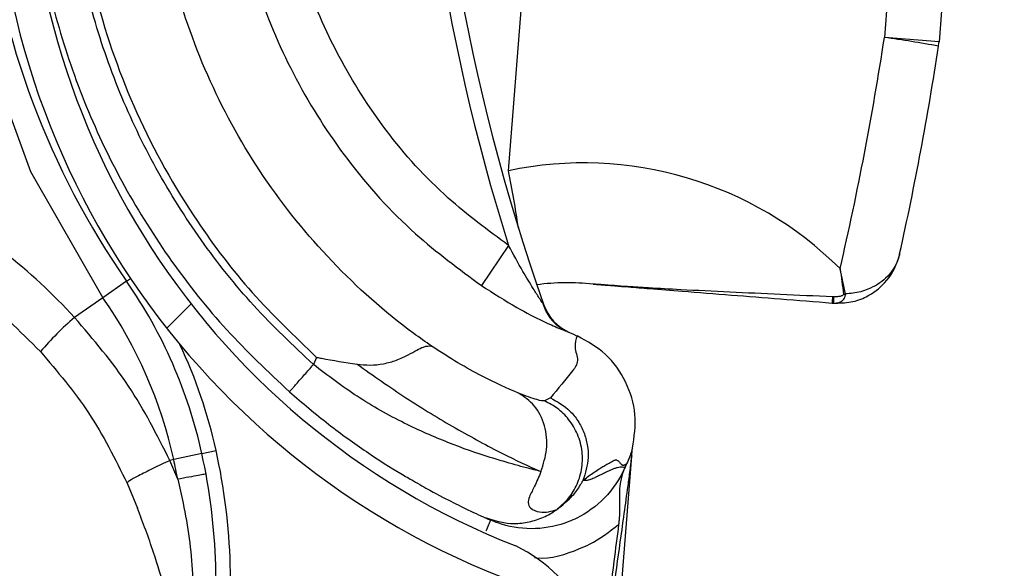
# Model space of a CAD drawing. Header units: inches. Extents: x 170 to 284, y 215 to 248.
# Tile 837 of 1056: x 235.4719 to 235.5414, y 224.4289 to 224.4677. Entities that reach past the tile are written whole.
import ezdxf

# ---------------------------------------------------------------- set-up
doc = ezdxf.new("R2010")
doc.units = ezdxf.units.IN
doc.header["$LTSCALE"] = 0.25
doc.header["$MEASUREMENT"] = 0
doc.layers.add('RH TOP OF HOOD', color=7, linetype='Continuous')
pattern_1 = [(45, (225.4196035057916, 218.4993357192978), (-0.03026527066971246, 0.03026527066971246), [])]

msp = doc.modelspace()

# ---------------------------------------------------------------- hatches: boundary and pattern name
at = {"layer": 'RH TOP OF HOOD'}
h = msp.add_hatch(dxfattribs=at)
h.set_pattern_fill('ANSI31', color=256, scale=0.34241245, angle=2.8e-322, style=0)
h.set_pattern_definition([(45, (225.4529552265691, 218.4993357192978), (-0.03026527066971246, 0.03026527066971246), [])])
edge = h.paths.add_edge_path(flags=0)
edge.add_arc((235.7395956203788, 224.3915581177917), 0.021400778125, 89.9999999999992, 390.52248781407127, ccw=False)
edge.add_line((235.7395956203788, 224.4129588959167), (235.8123582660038, 224.4129588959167))
edge.add_arc((235.8123582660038, 224.8238538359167), 0.4108949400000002, 270, 450.0000000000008)
edge.add_line((235.8123582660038, 225.2347487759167), (235.3287006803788, 225.2347487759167))
edge.add_arc((235.3287006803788, 225.2390289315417), 0.004280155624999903, 180.0000000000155, 269.9999999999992, ccw=False)
edge.add_line((235.3244205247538, 225.2390289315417), (235.3244205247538, 225.2818304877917))
edge.add_arc((235.3287006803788, 225.2818304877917), 0.004280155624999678, 360, 540, ccw=False)
edge.add_line((235.3329808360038, 225.2818304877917), (235.3329808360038, 225.2390289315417))
edge.add_line((235.3329808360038, 225.2390289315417), (235.3297484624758, 225.2390289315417))
edge.add_line((235.3297484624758, 225.2390289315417), (235.3297484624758, 225.2818304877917))
edge.add_arc((235.3287006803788, 225.2818304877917), 0.001047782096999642, 360, 540.0000000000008)
edge.add_line((235.3276528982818, 225.2818304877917), (235.3276528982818, 225.2390289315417))
edge.add_arc((235.3287006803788, 225.2390289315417), 0.001047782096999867, 180, 270)
edge.add_line((235.3287006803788, 225.2379811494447), (235.8123582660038, 225.2379811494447))
edge.add_arc((235.8123582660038, 224.8238538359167), 0.4141273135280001, 269.9999999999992, 450, ccw=False)
edge.add_line((235.8123582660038, 224.4097265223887), (235.7395956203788, 224.4097265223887))
edge.add_arc((235.7395956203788, 224.3915581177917), 0.018168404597, 450.0000000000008, 750.5224878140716)
edge.add_arc((235.754343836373, 224.4002532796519), 0.001047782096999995, 390.5224878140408, 495.0000000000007)
edge.add_line((235.753602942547, 224.4009941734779), (235.7449077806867, 224.3922990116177))
edge.add_line((235.7449077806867, 224.3922990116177), (235.7426221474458, 224.3945846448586))
edge.add_line((235.7426221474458, 224.3945846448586), (235.751317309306, 224.4032798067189))
edge.add_arc((235.754343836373, 224.4002532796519), 0.004280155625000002, 390.522487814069, 495.0000000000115, ccw=False)
h = msp.add_hatch(dxfattribs=at)
h.set_pattern_fill('ANSI31', color=256, scale=0.34241245, style=0)
h.set_pattern_definition(pattern_1)
edge = h.paths.add_edge_path(flags=0)
edge.add_line((235.7790065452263, 225.2304686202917), (235.4365940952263, 225.2304686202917))
edge.add_line((235.4365940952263, 225.2304686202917), (235.4365940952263, 225.2347487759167))
edge.add_line((235.4365940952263, 225.2347487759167), (235.7790065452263, 225.2347487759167))
edge.add_arc((235.7790065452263, 224.8238538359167), 0.4108949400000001, 269.9999999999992, 450, ccw=False)
edge.add_line((235.7790065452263, 224.4129588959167), (235.7062438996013, 224.4129588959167))
edge.add_line((235.7062438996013, 224.4129588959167), (235.7062438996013, 224.4172390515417))
edge.add_line((235.7062438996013, 224.4172390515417), (235.7790065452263, 224.4172390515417))
edge.add_arc((235.7790065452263, 224.8238538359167), 0.406614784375, 270, 450.0000000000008)
h = msp.add_hatch(dxfattribs=at)
h.set_pattern_fill('ANSI31', color=256, scale=0.34241245, angle=2.8e-322, style=0)
h.set_pattern_definition(pattern_1)
edge = h.paths.add_edge_path(flags=0)
edge.add_arc((235.4935761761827, 224.3933484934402), 0.001712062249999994, 445.455402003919, 467.6658223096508)
edge.add_line((235.4930566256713, 224.3949798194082), (235.4923240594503, 224.3972799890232))
edge.add_arc((235.4935761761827, 224.3933484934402), 0.004126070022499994, 445.4554020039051, 467.6658223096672, ccw=False)
edge.add_arc((235.4928707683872, 224.3844737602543), 0.01302879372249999, 396.9315693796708, 445.45540200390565, ccw=False)
edge.add_arc((235.488388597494, 224.3816698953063), 0.01830194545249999, 355.45540200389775, 395.516775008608, ccw=False)
edge.add_arc((235.4949081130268, 224.3811516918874), 0.01176186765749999, 287.5962596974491, 355.45540200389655, ccw=False)
edge.add_arc((235.4928789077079, 224.3845761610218), 0.01566536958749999, 230.7124700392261, 290.88620181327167, ccw=False)
edge.add_arc((235.4987443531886, 224.3922507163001), 0.02532140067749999, 208.3096502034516, 231.4363353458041, ccw=False)
edge.add_arc((235.4901159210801, 224.3865475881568), 0.01504902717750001, 167.6111203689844, 204.77005164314, ccw=False)
edge.add_arc((235.5024006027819, 224.3842315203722), 0.02754708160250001, 448.763905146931, 528.3879757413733, ccw=False)
edge.add_arc((235.5020175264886, 224.4204660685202), 0.008748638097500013, 276.4140209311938, 423.3968342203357)
edge.add_arc((235.526755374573, 224.4810497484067), 0.05672062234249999, 175.0260377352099, 248.465301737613, ccw=False)
edge.add_arc((235.6846842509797, 224.4696990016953), 0.2150521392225, 518.8814295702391, 535.6614556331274, ccw=False)
edge.add_arc((235.5106048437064, 224.535849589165), 0.02884824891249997, 460.61424547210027, 516.869158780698, ccw=False)
edge.add_arc((235.4976552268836, 224.5915972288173), 0.0284373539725, 285.5759958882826, 339.1744695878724)
edge.add_arc((235.5101243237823, 224.5864155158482), 0.01494630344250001, 340.7468428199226, 396.0025941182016)
edge.add_arc((235.5065671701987, 224.5848777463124), 0.0187470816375, 393.4132765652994, 426.8950179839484)
edge.add_arc((235.5091684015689, 224.5895142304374), 0.0134739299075, 429.3329594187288, 467.7290477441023)
edge.add_arc((235.5071645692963, 224.5967150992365), 0.006011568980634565, 470.4379345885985, 491.1729756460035)
edge.add_arc((235.5163515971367, 224.5887028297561), 0.01816498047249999, 496.3546620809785, 535.455402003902)
edge.add_arc((235.5091494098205, 224.5892752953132), 0.01094007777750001, 535.4554020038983, 625.4554020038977)
edge.add_arc((235.5084304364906, 224.5802298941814), 0.001866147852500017, 265.4554020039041, 281.0976484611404)
edge.add_line((235.5087896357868, 224.57839864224), (235.5092542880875, 224.5760297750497))
edge.add_arc((235.5084304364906, 224.5802298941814), 0.004280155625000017, 265.4554020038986, 281.09764846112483, ccw=False)
edge.add_arc((235.5091494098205, 224.5892752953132), 0.01335408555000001, 175.4554020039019, 265.4554020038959, ccw=False)
edge.add_arc((235.5163515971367, 224.5887028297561), 0.020578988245, 496.06676031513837, 535.4554020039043, ccw=False)
edge.add_arc((235.5071645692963, 224.5967150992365), 0.008425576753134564, 470.0330691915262, 491.9551129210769, ccw=False)
edge.add_arc((235.5091684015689, 224.5895142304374), 0.01588793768, 429.1457042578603, 467.92598269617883, ccw=False)
edge.add_arc((235.5065671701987, 224.5848777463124), 0.02116108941, 393.5599327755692, 427.0325737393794, ccw=False)
edge.add_arc((235.5101243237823, 224.5864155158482), 0.01736031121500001, 340.63565013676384, 395.8212553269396, ccw=False)
edge.add_arc((235.4976552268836, 224.5915972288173), 0.030851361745, 285.3735592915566, 339.23493959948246, ccw=False)
edge.add_arc((235.5106048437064, 224.535849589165), 0.02643424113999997, 460.3971115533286, 516.7790151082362)
edge.add_arc((235.6846842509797, 224.4696990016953), 0.21263813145, 518.8930704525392, 535.6650915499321)
edge.add_arc((235.526755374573, 224.4810497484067), 0.05430661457, 535.0120286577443, 608.5699368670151)
edge.add_arc((235.5020175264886, 224.4204660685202), 0.01116264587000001, 275.516440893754, 423.9844891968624, ccw=False)
edge.add_arc((235.5024006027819, 224.3842315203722), 0.02513307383, 448.4268021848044, 528.4260597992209)
edge.add_arc((235.4901159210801, 224.3865475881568), 0.01263501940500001, 527.5384492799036, 564.4380987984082)
edge.add_arc((235.4987443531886, 224.3922507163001), 0.022907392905, 208.499708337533, 231.4751172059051)
edge.add_arc((235.4928789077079, 224.3845761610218), 0.01325136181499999, 230.6476424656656, 291.190651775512)
edge.add_arc((235.4949081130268, 224.3811516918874), 0.009347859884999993, 287.1779261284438, 355.4554020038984)
edge.add_arc((235.488388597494, 224.3816698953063), 0.01588793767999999, 355.4554020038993, 395.4075808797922)
edge.add_arc((235.4928707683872, 224.3844737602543), 0.01061478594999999, 397.0899033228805, 445.4554020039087)

# ---------------------------------------------------------------- linework, layer by layer
for p, q in [((235.5063828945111, 224.4570165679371), (235.5115665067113, 224.5222315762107)), ((235.5353626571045, 224.4968193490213), (235.532948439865, 224.4664460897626)), ((235.5392208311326, 224.4965126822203), (235.536806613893, 224.4661394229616)), ((235.536806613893, 224.4661394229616), (235.532948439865, 224.4664460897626)), ((235.5063972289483, 224.4517361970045), (235.5044833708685, 224.4488992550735)), ((235.4794123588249, 224.4492071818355), (235.477741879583, 224.4480476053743)), ((235.4794123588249, 224.4492071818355), (235.4796873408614, 224.4493980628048)), ((235.477741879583, 224.4480476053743), (235.4757285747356, 224.4466500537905)), ((235.5292562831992, 224.4476719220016), (235.5293350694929, 224.4476670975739)), ((235.5292562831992, 224.4476719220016), (235.5293284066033, 224.4476662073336)), ((235.5293617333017, 224.4481037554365), (235.5292856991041, 224.4481069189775)), ((235.5105203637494, 224.4456669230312), (235.5109260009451, 224.4454872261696)), ((235.5109260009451, 224.4454872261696), (235.5112472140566, 224.445337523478)), ((235.4928358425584, 224.443832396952), (235.4926121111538, 224.4433197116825)), ((235.509350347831, 224.4409776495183), (235.5089452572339, 224.4407468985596)), ((235.4847258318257, 224.4370366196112), (235.4857290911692, 224.4372572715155)), ((235.5151432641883, 224.4373863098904), (235.5151450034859, 224.4374081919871)), ((235.482739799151, 224.4365998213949), (235.4824685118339, 224.4365401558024)), ((235.4830193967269, 224.4352166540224), (235.4824685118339, 224.4365401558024)), ((235.4847258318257, 224.4370366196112), (235.482739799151, 224.4365998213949)), ((235.5110163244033, 224.3854652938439), (235.5151011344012, 224.4368562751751)), ((235.51472665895, 224.4363041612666), (235.514608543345, 224.436033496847)), ((235.4794427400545, 224.4349499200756), (235.4801761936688, 224.4331813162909)), ((235.5046566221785, 224.4325353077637), (235.5048182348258, 224.4324630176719)), ((235.5048942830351, 224.4324294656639), (235.505137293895, 224.432322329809))]:
    msp.add_line(p, q, dxfattribs=at)
at = {"layer": 'RH TOP OF HOOD', "flags": 128}
msp.add_lwpolyline([(235.4673113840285, 224.4772938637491), (235.4673211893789, 224.4764937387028), (235.4691822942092, 224.4663594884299), (235.4726220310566, 224.4569731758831), (235.4777418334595, 224.4480476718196), (235.477741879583, 224.4480476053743), (235.477741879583, 224.4480476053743)], dxfattribs=at)
at = {"layer": 'RH TOP OF HOOD'}
for centre, radius, start, end in [((235.6461868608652, 224.495741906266), 0.1465525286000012, 160.796020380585, 197.4739770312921), ((235.6461868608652, 224.495741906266), 0.1455252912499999, 160.8098266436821, 199.3259522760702), ((235.526755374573, 224.4810497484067), 0.05672062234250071, 175.0260377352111, 248.4653017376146), ((235.526755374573, 224.4810497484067), 0.05430661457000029, 175.0120286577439, 248.5699368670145), ((235.5269495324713, 224.4822054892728), 0.05786770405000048, 186.3572933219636, 214.7667559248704), ((235.3213618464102, 224.4985466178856), 0.2140077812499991, 346.9167998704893, 351.3732464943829), ((235.5190878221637, 224.3691749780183), 0.09825368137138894, 79.63215878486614, 81.89024990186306), ((235.3207826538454, 224.4985926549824), 0.2184591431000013, 347.4535877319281, 351.3732464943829), ((235.5323692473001, 224.4664921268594), 0.004451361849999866, 351.3732464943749, 355.4554020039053), ((235.511705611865, 224.4318932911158), 0.02568093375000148, 45.15842060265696, 101.96202785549), ((235.4490285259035, 224.445001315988), 0.05859940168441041, 7.84793861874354, 11.831871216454), ((235.4512838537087, 224.429681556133), 0.03424124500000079, 12.40386948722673, 34.766755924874), ((235.5105917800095, 224.4319818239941), 0.01712062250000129, 84.06589905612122, 97.40200213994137), ((235.5124148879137, 224.4495215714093), 0.0005136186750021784, 264.0658990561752, 265.4696575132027), ((235.5293326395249, 224.4532452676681), 0.005005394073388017, 278.3034086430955, 279.8674943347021), ((235.4512838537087, 224.429681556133), 0.03220774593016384, 12.40386948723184, 34.76675592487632), ((235.5396035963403, 224.4471906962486), 0.01035849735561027, 174.925481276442, 177.3372458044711), ((235.5293295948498, 224.4476826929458), 1.652837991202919e-05, 265.8773763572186, 289.3432568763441), ((235.5458002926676, 224.4468808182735), 0.01648398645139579, 175.7453510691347, 177.2659777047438), ((235.5120929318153, 224.448714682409), 0.003424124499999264, 199.325952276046, 246.07781352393), ((235.4908066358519, 224.4292006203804), 0.02306145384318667, 130.8303067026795, 139.2940150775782), ((235.4512838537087, 224.429681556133), 0.03526848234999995, 12.40386948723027, 25.29406296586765), ((235.4425889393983, 224.4277692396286), 0.04417120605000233, 351.2267056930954, 12.40386948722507), ((235.4425889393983, 224.4277692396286), 0.04111046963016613, 10.43589846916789, 12.40386948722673), ((235.4425889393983, 224.4277692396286), 0.04314396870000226, 351.2267056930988, 12.40386948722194), ((235.5020175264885, 224.4204660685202), 0.01116264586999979, 275.5164408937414, 63.98448919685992)]:
    msp.add_arc(centre, radius, start, end, dxfattribs=at)
for points, knots in [([(235.4758804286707, 224.4875055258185), (235.4757222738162, 224.4844712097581), (235.4754007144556, 224.4783018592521), (235.4769867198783, 224.4693611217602), (235.4799425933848, 224.4609338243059), (235.4838221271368, 224.4540246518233), (235.4881893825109, 224.4482758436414), (235.4912789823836, 224.4453212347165), (235.4928358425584, 224.443832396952)], [0, 0, 0, 0, 0.1870908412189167, 0.3803918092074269, 0.5558755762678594, 0.7364481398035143, 0.8671952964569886, 1, 1, 1, 1]), ([(235.500951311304, 224.4446239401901), (235.5005317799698, 224.4449208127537), (235.4980173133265, 224.4467001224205), (235.4937783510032, 224.4504792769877), (235.4889077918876, 224.4564854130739), (235.4851433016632, 224.4632447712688), (235.4824767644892, 224.4707055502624), (235.4811472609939, 224.4787109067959), (235.4812156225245, 224.4842508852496), (235.4815036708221, 224.4869886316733), (235.4815036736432, 224.4869886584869)], [0, 0, 0, 0, 0.03155846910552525, 0.1891461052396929, 0.346733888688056, 0.5043277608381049, 0.6619226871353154, 0.8309600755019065, 0.9999983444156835, 1, 1, 1, 1]), ([(235.4926121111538, 224.4433197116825), (235.4911707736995, 224.4446797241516), (235.4882857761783, 224.4474019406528), (235.4845871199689, 224.4520823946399), (235.481402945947, 224.4571265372), (235.4788339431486, 224.4625211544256), (235.4768846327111, 224.4681687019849), (235.4756201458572, 224.4740032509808), (235.4749828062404, 224.4799350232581), (235.4751530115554, 224.4838983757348), (235.4752378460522, 224.4858738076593)], [0, 0, 0, 0, 0.1247413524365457, 0.2496837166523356, 0.374688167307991, 0.4999855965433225, 0.6253465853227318, 0.7503062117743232, 0.8755465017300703, 1, 1, 1, 1]), ([(235.4726244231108, 224.4792635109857), (235.4727683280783, 224.4773764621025), (235.4730710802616, 224.4734064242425), (235.4744221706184, 224.4674707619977), (235.4764516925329, 224.4615357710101), (235.4791576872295, 224.4558725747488), (235.4824985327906, 224.4505767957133), (235.4863823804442, 224.4456720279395), (235.4894039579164, 224.4428189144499), (235.4909120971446, 224.4413948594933)], [0, 0, 0, 0, 0.1313887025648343, 0.276420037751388, 0.4215581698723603, 0.5666389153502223, 0.7114924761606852, 0.8559992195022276, 1, 1, 1, 1]), ([(235.4874152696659, 224.4754633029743), (235.4877989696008, 224.4735395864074), (235.4886250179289, 224.4693981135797), (235.4912440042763, 224.4634247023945), (235.494941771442, 224.4576044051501), (235.499395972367, 224.452662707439), (235.502892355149, 224.4500762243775), (235.5044833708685, 224.4488992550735)], [0, 0, 0, 0, 0.1810254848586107, 0.3897206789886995, 0.5984159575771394, 0.8172607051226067, 0.9999999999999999, 0.9999999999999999, 0.9999999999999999, 0.9999999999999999]), ([(235.5063972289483, 224.4517361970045), (235.5049417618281, 224.4528129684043), (235.5017433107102, 224.4551792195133), (235.4976673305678, 224.4596996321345), (235.4942889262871, 224.4650253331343), (235.4919534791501, 224.4703140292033), (235.4912277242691, 224.47391815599), (235.4909102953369, 224.4754945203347)], [0, 0, 0, 0, 0.1862448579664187, 0.4092810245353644, 0.6219695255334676, 0.8346579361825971, 1, 1, 1, 1]), ([(235.4757285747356, 224.4466500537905), (235.4757285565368, 224.4466500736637), (235.4741952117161, 224.4483244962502), (235.4708123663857, 224.4515231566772), (235.46686820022, 224.4538668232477), (235.4648635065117, 224.4550580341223)], [0, 0, 0, 0, 5.83624926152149e-06, 0.4917349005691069, 1, 1, 1, 1]), ([(235.4637851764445, 224.451529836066), (235.4654961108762, 224.4505489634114), (235.4689776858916, 224.4485529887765), (235.4718591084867, 224.4456945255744), (235.4733245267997, 224.4442407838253)], [0, 0, 0, 0, 0.4914254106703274, 1, 1, 1, 1]), ([(235.508782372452, 224.4477038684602), (235.5087789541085, 224.4477086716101), (235.5087179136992, 224.4477944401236), (235.5085010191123, 224.448117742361), (235.508037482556, 224.448846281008), (235.5072915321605, 224.4500866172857), (235.5067307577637, 224.4511209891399), (235.5063972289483, 224.4517361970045)], [0, 0, 0, 0, 0.005253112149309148, 0.09380336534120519, 0.2660256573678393, 0.5634579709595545, 1, 1, 1, 1]), ([(235.5293284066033, 224.4476662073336), (235.5297565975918, 224.4476693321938), (235.5306005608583, 224.4476754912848), (235.5318914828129, 224.4481612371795), (235.5331721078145, 224.4491457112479), (235.5337901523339, 224.4502593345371), (235.5339910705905, 224.4509902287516), (235.5340177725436, 224.4511040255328), (235.5340242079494, 224.4511328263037), (235.5340250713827, 224.4511366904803)], [0, 0, 0, 0, 0.1732409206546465, 0.3414573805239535, 0.5985081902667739, 0.9384150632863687, 0.9844493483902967, 0.9979135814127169, 1, 1, 1, 1]), ([(235.5340250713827, 224.4511366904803), (235.534024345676, 224.4511334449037), (235.534018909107, 224.4511091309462), (235.5339961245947, 224.4510129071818), (235.5339637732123, 224.4508990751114), (235.5337667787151, 224.4503094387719), (235.533222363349, 224.4494526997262), (235.5320085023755, 224.4486674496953), (235.5309479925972, 224.448365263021), (235.5303714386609, 224.4483261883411), (235.5301904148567, 224.4483139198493)], [0, 0, 0, 0, 0.002292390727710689, 0.01717324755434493, 0.06815791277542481, 0.08374770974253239, 0.4445090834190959, 0.728832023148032, 0.914859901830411, 1, 1, 1, 1]), ([(235.5298144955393, 224.4501025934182), (235.5298156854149, 224.450094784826), (235.5299075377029, 224.4494920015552), (235.529981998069, 224.4488882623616), (235.5300554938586, 224.4482923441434)], [0, 0, 0, 0, 0.01295422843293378, 1, 1, 1, 1]), ([(235.5301904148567, 224.4483139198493), (235.530072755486, 224.4489031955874), (235.5299535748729, 224.4495000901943), (235.5298162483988, 224.4500949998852), (235.5298144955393, 224.4501025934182)], [0, 0, 0, 0, 0.9872358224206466, 1, 1, 1, 1]), ([(235.5292856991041, 224.4481069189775), (235.5280527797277, 224.448163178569), (235.5255840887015, 224.4482758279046), (235.5219943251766, 224.4484380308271), (235.5189072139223, 224.4485897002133), (235.5165276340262, 224.448724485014), (235.5149752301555, 224.4488229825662), (235.5139799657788, 224.4488910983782), (235.513347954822, 224.4489364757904), (235.5129490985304, 224.4489659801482), (235.5126979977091, 224.4489849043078), (235.5125250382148, 224.448998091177), (235.5124167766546, 224.4490064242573), (235.5123676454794, 224.4490102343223), (235.5123635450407, 224.449010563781), (235.5123617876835, 224.4490107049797)], [0, 0, 0, 0, 0.2019912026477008, 0.4044496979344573, 0.6088048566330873, 0.7472867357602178, 0.8378383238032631, 0.8960050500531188, 0.9331273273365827, 0.9568423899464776, 0.9721219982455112, 0.9821627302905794, 0.9924314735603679, 0.9967562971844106, 0.9999999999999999, 0.9999999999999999, 0.9999999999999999, 0.9999999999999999]), ([(235.5123743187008, 224.4490095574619), (235.5123759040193, 224.4490094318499), (235.512379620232, 224.4490091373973), (235.5124298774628, 224.4490051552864), (235.5125400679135, 224.4489964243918), (235.5127156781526, 224.4489825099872), (235.5129716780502, 224.4489622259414), (235.513378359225, 224.4489300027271), (235.5140226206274, 224.4488789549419), (235.5150359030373, 224.4487986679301), (235.5166117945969, 224.4486738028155), (235.519012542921, 224.448483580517), (235.5220791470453, 224.4482405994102), (235.5256195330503, 224.4479600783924), (235.5280361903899, 224.4477685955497), (235.5292562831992, 224.4476719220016)], [0, 0, 0, 0, 0.003085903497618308, 0.007233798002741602, 0.01731150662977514, 0.02732238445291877, 0.04265796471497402, 0.06654606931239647, 0.1040048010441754, 0.1627312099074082, 0.2541116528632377, 0.393603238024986, 0.5985768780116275, 0.797334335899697, 0.9999999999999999, 0.9999999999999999, 0.9999999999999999, 0.9999999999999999]), ([(235.5044833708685, 224.4488992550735), (235.5053195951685, 224.4483631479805), (235.5067901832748, 224.4474203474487), (235.5087017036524, 224.4464414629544), (235.5099103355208, 224.4458983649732), (235.5103699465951, 224.4457205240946), (235.5105012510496, 224.44567551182), (235.5105012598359, 224.445675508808)], [0, 0, 0, 0, 0.3699466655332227, 0.6505899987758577, 0.8492685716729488, 0.9999899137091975, 1, 1, 1, 1]), ([(235.5293350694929, 224.4476670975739), (235.5294840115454, 224.4476719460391), (235.529689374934, 224.4476786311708), (235.5299075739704, 224.447785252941), (235.5300291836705, 224.4478777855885), (235.530109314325, 224.4479767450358), (235.5301600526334, 224.4480814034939), (235.5301830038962, 224.4481601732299), (235.5301924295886, 224.4482357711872), (235.530192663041, 224.4482836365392), (235.5301907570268, 224.4483093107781), (235.5301904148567, 224.4483139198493)], [0, 0, 0, 0, 0.3645929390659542, 0.5027058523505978, 0.6105078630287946, 0.7482334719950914, 0.8124580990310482, 0.8899537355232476, 0.9408504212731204, 0.9893813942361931, 1, 1, 1, 1]), ([(235.5300554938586, 224.4482923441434), (235.5300555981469, 224.448291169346), (235.5300561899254, 224.4482845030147), (235.5300541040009, 224.448271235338), (235.5300433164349, 224.448249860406), (235.5300223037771, 224.4482280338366), (235.5299784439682, 224.4481968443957), (235.5299143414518, 224.4481680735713), (235.5298214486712, 224.4481397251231), (235.5296390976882, 224.4481033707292), (235.5294807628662, 224.4481035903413), (235.5293617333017, 224.4481037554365)], [0, 0, 0, 0, 0.004695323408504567, 0.02664338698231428, 0.05219506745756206, 0.09877045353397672, 0.1450743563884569, 0.2652549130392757, 0.3748338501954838, 0.530025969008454, 1, 1, 1, 1]), ([(235.5087823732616, 224.4477038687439), (235.5089116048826, 224.44737660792), (235.5091366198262, 224.4468067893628), (235.509747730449, 224.4461097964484), (235.5102342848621, 224.4458295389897), (235.5105013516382, 224.4456757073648)], [0, 0, 0, 0, 0.378355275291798, 0.6587829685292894, 1, 1, 1, 1]), ([(235.5088617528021, 224.447581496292), (235.5088594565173, 224.4475850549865), (235.5088543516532, 224.4475929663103), (235.5088290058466, 224.4476323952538), (235.5088150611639, 224.447654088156)], [0, 0, 0, 0, 0.4498228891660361, 1, 1, 1, 1]), ([(235.4824685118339, 224.4365401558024), (235.4815619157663, 224.4383370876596), (235.4797248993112, 224.4419781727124), (235.4770721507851, 224.4450793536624), (235.4757285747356, 224.4466500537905)], [0, 0, 0, 0, 0.4935154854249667, 1, 1, 1, 1]), ([(235.5112511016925, 224.4453453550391), (235.5111572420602, 224.4450975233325), (235.5109694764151, 224.4446017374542), (235.5114181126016, 224.4435399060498), (235.5105985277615, 224.4424536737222), (235.5098852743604, 224.441610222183), (235.509350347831, 224.4409776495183)], [0, 0, 0, 0, 0.1666800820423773, 0.3334425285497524, 0.5000945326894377, 1, 1, 1, 1]), ([(235.5151450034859, 224.4374081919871), (235.5152689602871, 224.438207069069), (235.5155168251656, 224.4398045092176), (235.5147579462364, 224.4421419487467), (235.5133742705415, 224.4441732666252), (235.5119589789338, 224.444954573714), (235.5112511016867, 224.4453453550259)], [0, 0, 0, 0, 0.2500474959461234, 0.4999967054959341, 0.7499165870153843, 1, 1, 1, 1]), ([(235.4733245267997, 224.4442407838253), (235.4745174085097, 224.4428350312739), (235.4769348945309, 224.4399861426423), (235.4785995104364, 224.4366432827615), (235.4794427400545, 224.4349499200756)], [0, 0, 0, 0, 0.4934389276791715, 1, 1, 1, 1]), ([(235.4956905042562, 224.4433543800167), (235.495998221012, 224.4433213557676), (235.4966298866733, 224.4432535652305), (235.4975853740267, 224.4433644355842), (235.4985209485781, 224.4436219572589), (235.4995567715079, 224.4441215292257), (235.5004597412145, 224.4446698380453), (235.5007900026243, 224.4446396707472), (235.5009519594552, 224.4446248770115)], [0, 0, 0, 0, 0.1136768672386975, 0.2333502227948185, 0.3620694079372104, 0.5019163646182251, 0.7557448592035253, 1, 1, 1, 1]), ([(235.5070994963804, 224.441302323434), (235.5062902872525, 224.4416554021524), (235.5050622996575, 224.4421912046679), (235.5028327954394, 224.4434124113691), (235.5015808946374, 224.4442194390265), (235.5009519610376, 224.44462487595)], [0, 0, 0, 0, 0.4901989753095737, 0.7438846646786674, 1, 1, 1, 1]), ([(235.4928358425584, 224.443832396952), (235.4928471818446, 224.4438302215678), (235.4929602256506, 224.4438085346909), (235.4939109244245, 224.443628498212), (235.4948506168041, 224.4434752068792), (235.4956885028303, 224.4433385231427)], [0, 0, 0, 0, 0.01193493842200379, 0.1189819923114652, 1, 1, 1, 1]), ([(235.4909120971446, 224.4413948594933), (235.4909348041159, 224.4414205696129), (235.4909697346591, 224.4414601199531), (235.4911817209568, 224.4417001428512), (235.4914011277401, 224.4419485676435), (235.4916734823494, 224.4422569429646), (235.4920692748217, 224.4427050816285), (235.4923982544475, 224.4430775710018), (235.4926121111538, 224.4433197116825)], [0, 0, 0, 0, 0.2394567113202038, 0.3683605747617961, 0.500000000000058, 0.6316394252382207, 0.7605432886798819, 0.9999999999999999, 0.9999999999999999, 0.9999999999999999, 0.9999999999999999]), ([(235.5086807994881, 224.4357600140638), (235.5083476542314, 224.4358437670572), (235.507551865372, 224.4360438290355), (235.5064218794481, 224.4363625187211), (235.5055249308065, 224.4366282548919), (235.5042925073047, 224.4370051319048), (235.502210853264, 224.437731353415), (235.4989837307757, 224.4391478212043), (235.4957066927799, 224.4409653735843), (235.4936291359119, 224.442545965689), (235.4926121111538, 224.4433197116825)], [0, 0, 0, 0, 0.08980644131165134, 0.2145219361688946, 0.2531624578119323, 0.275966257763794, 0.462890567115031, 0.6373953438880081, 0.822494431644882, 1, 1, 1, 1]), ([(235.495691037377, 224.4433541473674), (235.4968485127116, 224.442537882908), (235.4992259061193, 224.4408613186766), (235.5027501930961, 224.4387421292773), (235.5061145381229, 224.436911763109), (235.5078112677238, 224.4361517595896), (235.5086822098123, 224.4357616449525)], [0, 0, 0, 0, 0.230525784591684, 0.4734878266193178, 0.729737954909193, 1, 1, 1, 1]), ([(235.4909120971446, 224.4413948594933), (235.4918345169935, 224.4406119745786), (235.4936565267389, 224.4390655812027), (235.4963565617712, 224.4371418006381), (235.4984012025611, 224.4358235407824), (235.499379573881, 224.4352696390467), (235.499670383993, 224.4351049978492)], [0, 0, 0, 0, 0.3013203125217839, 0.5951829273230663, 0.8796725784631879, 1, 1, 1, 1]), ([(235.5086814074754, 224.4357584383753), (235.5088503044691, 224.4362766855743), (235.5092011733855, 224.4373532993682), (235.5090165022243, 224.4390356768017), (235.5083097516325, 224.4404842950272), (235.5074936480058, 224.4410361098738), (235.5071005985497, 224.4413018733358)], [0, 0, 0, 0, 0.2405618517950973, 0.4997464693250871, 0.7590693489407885, 1, 1, 1, 1]), ([(235.5089452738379, 224.4407468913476), (235.5088195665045, 224.4407495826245), (235.508568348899, 224.4407549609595), (235.5075942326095, 224.4411177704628), (235.5071075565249, 224.4412990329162)], [0, 0, 0, 0, 0.5003922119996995, 1, 1, 1, 1]), ([(235.5098035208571, 224.4330843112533), (235.5100642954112, 224.4333049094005), (235.5106143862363, 224.4337702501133), (235.5112265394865, 224.4347349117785), (235.5116058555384, 224.4358959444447), (235.5116453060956, 224.437168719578), (235.5113252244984, 224.4384014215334), (235.5106983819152, 224.4394503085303), (235.5098878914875, 224.4402564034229), (235.5092484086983, 224.4405891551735), (235.5089452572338, 224.4407468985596)], [0, 0, 0, 0, 0.1098512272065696, 0.2317256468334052, 0.3631776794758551, 0.4999999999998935, 0.6368223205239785, 0.7682743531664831, 0.8901487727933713, 1, 1, 1, 1]), ([(235.5093503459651, 224.4409776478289), (235.5098392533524, 224.4406992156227), (235.5105913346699, 224.4402709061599), (235.5113186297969, 224.4393484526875), (235.5117423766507, 224.4385375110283), (235.5119840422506, 224.4376550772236), (235.5120792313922, 224.4364844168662), (235.5118198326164, 224.4356589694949), (235.5116512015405, 224.435122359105)], [0, 0, 0, 0, 0.2394514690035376, 0.3683457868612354, 0.4999761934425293, 0.6316105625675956, 0.7605158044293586, 1, 1, 1, 1]), ([(235.5151432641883, 224.4373863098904), (235.515123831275, 224.4373233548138), (235.5150308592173, 224.4370221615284), (235.5148822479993, 224.436622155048), (235.5147395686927, 224.4363131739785), (235.5147395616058, 224.4363131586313)], [0, 0, 0, 0, 0.2090106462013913, 0.9999607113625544, 0.9999999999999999, 0.9999999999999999, 0.9999999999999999, 0.9999999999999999]), ([(235.5151011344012, 224.4368562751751), (235.515101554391, 224.4368615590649), (235.5151040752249, 224.4368932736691), (235.51511240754, 224.4369981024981), (235.5151238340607, 224.4371418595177), (235.5151372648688, 224.437310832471), (235.5151408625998, 224.4373560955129), (235.5151432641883, 224.4373863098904)], [0, 0, 0, 0, 0.01571398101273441, 0.09431738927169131, 0.3218612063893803, 0.5473229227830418, 1, 1, 1, 1]), ([(235.4824685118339, 224.4365401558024), (235.4820541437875, 224.4363461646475), (235.4812012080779, 224.4359468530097), (235.480201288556, 224.4354423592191), (235.4795396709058, 224.4350736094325), (235.4794744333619, 224.4349903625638), (235.4794427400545, 224.4349499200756)], [0, 0, 0, 0, 0.2429069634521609, 0.4999999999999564, 0.7570930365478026, 1, 1, 1, 1]), ([(235.5116502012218, 224.4351200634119), (235.511762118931, 224.435210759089), (235.5119994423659, 224.4354030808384), (235.5123537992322, 224.4356577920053), (235.5126402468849, 224.435848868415), (235.5128544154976, 224.4359840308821), (235.5129904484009, 224.4360675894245), (235.5131291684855, 224.4361505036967), (235.5132705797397, 224.4362327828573), (235.5134217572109, 224.436318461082), (235.5135771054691, 224.4364039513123), (235.5137171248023, 224.4364800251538), (235.5138206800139, 224.4365331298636), (235.5138944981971, 224.4365701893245), (235.5139574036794, 224.4365851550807), (235.5140223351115, 224.4365810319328), (235.5140897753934, 224.4365542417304), (235.5141594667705, 224.4365018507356), (235.5142273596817, 224.4364217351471), (235.5142924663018, 224.4363512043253), (235.5143436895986, 224.4362966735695), (235.5143777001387, 224.4362630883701), (235.5144075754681, 224.4362352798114), (235.5144472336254, 224.4362195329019), (235.5145011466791, 224.4362127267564), (235.5145683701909, 224.4362246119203), (235.51464273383, 224.4362532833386), (235.5146990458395, 224.4362879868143), (235.5147271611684, 224.4363053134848)], [0, 0, 0, 0, 0.0848073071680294, 0.1798353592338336, 0.2850849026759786, 0.3228266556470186, 0.3617275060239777, 0.4017874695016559, 0.4430065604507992, 0.485384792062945, 0.5351510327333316, 0.5813528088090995, 0.6105805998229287, 0.6293562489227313, 0.6489120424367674, 0.6766412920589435, 0.707547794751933, 0.7416323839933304, 0.7850907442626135, 0.8280699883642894, 0.8539878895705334, 0.8729964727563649, 0.885095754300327, 0.9032140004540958, 0.9275168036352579, 0.951748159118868, 0.9759089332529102, 1, 1, 1, 1]), ([(235.5130693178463, 224.4219494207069), (235.5133925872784, 224.4242923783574), (235.5138808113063, 224.4278308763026), (235.5144588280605, 224.4320155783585), (235.5147668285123, 224.4342082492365), (235.5149292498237, 224.4353995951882), (235.5150081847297, 224.4360531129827), (235.5150498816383, 224.4364140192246), (235.5150723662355, 224.4366133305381), (235.5150847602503, 224.4367237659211), (235.5150921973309, 224.4367895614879), (235.515096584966, 224.4368277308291), (235.5150993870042, 224.4368510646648), (235.5151007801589, 224.4368619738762), (235.5151015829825, 224.4368671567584), (235.5151018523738, 224.4368676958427), (235.5151017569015, 224.4368644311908), (235.5151013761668, 224.4368594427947), (235.5151011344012, 224.4368562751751)], [0, 0, 0, 0, 0.4681368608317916, 0.7070129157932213, 0.8371325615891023, 0.9079072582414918, 0.9470740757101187, 0.968789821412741, 0.9808770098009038, 0.9876679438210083, 0.9915546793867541, 0.994770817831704, 0.9959953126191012, 0.9972287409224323, 0.997848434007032, 0.9984730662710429, 0.9990304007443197, 1, 1, 1, 1]), ([(235.5146085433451, 224.4360334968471), (235.5146085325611, 224.436033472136), (235.5142630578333, 224.4352418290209), (235.5133086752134, 224.4338214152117), (235.5117635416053, 224.4327029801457), (235.5101086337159, 224.4319686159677), (235.5082997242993, 224.4315863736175), (235.5063964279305, 224.4318379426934), (235.5053859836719, 224.4322135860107), (235.5051373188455, 224.4323223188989), (235.5051372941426, 224.4323223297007)], [0, 0, 0, 0, 7.18941595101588e-06, 0.2303203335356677, 0.4448965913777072, 0.4983905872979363, 0.7130087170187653, 0.9276298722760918, 0.9999928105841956, 1, 1, 1, 1]), ([(235.5146083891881, 224.4360331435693), (235.5145579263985, 224.4360461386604), (235.5144547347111, 224.4360727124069), (235.5142768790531, 224.4360683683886), (235.5140817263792, 224.4360344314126), (235.5138739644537, 224.4359699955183), (235.5136616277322, 224.4358854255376), (235.5134485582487, 224.4357888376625), (235.5132113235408, 224.4356726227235), (235.5129806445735, 224.4355564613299), (235.5127743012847, 224.4354543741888), (235.5126010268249, 224.4353710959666), (235.5124368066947, 224.4352979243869), (235.512266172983, 224.4352295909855), (235.5120997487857, 224.4351734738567), (235.5119388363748, 224.4351344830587), (235.5117864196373, 224.435113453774), (235.5116949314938, 224.4351178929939), (235.5116502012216, 224.4351200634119)], [0, 0, 0, 0, 0.06578093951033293, 0.1345158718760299, 0.2062058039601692, 0.27713025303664, 0.3450539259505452, 0.4118164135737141, 0.4774590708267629, 0.563672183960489, 0.622780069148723, 0.6670965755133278, 0.724168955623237, 0.7778304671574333, 0.8321346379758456, 0.8905164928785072, 0.9464714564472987, 1, 1, 1, 1]), ([(235.5145150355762, 224.4358138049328), (235.5144303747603, 224.4355618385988), (235.5142129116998, 224.4349146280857), (235.5142408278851, 224.4337749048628), (235.5142485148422, 224.4326655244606), (235.5141823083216, 224.4321135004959), (235.5141697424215, 224.4320087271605)], [0, 0, 0, 0, 0.2412678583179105, 0.6197299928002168, 0.9278253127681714, 1, 1, 1, 1]), ([(235.5147395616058, 224.4363131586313), (235.5147395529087, 224.4363131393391), (235.5146665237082, 224.4361511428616), (235.5145907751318, 224.4359824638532), (235.5145150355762, 224.4358138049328)], [0, 0, 0, 0, 0.0001190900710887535, 1, 1, 1, 1]), ([(235.5145150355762, 224.4358138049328), (235.514542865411, 224.4358795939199), (235.5146055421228, 224.4360277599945), (235.5146833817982, 224.4362053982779), (235.5147266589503, 224.4363041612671)], [0, 0, 0, 0, 0.4440219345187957, 1, 1, 1, 1]), ([(235.4830191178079, 224.4352173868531), (235.4830191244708, 224.4352173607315), (235.4831612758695, 224.4346600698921), (235.4836616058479, 224.4324546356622), (235.484288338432, 224.4278828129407), (235.4841253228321, 224.4238604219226), (235.4840307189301, 224.4215260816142)], [0, 0, 0, 0, 5.869764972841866e-06, 0.1252288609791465, 0.4923383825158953, 1, 1, 1, 1]), ([(235.499670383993, 224.4351049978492), (235.5000709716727, 224.434871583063), (235.5011680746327, 224.4342323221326), (235.5025500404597, 224.4335314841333), (235.5037607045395, 224.4329424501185), (235.5044878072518, 224.4326111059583), (235.5046007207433, 224.432560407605), (235.5046566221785, 224.4325353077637)], [0, 0, 0, 0, 0.1282528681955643, 0.3512504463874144, 0.5733912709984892, 0.7887937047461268, 1, 1, 1, 1]), ([(235.5086800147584, 224.4357568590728), (235.5085328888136, 224.435397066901), (235.508327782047, 224.4348954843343), (235.5080294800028, 224.4343199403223), (235.5078313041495, 224.4339014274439), (235.507733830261, 224.4334632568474), (235.5079926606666, 224.4330799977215), (235.508850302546, 224.4327709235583), (235.5094225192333, 224.4329590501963), (235.509803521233, 224.4330843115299)], [0, 0, 0, 0, 0.1001269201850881, 0.1395859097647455, 0.1897135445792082, 0.2582342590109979, 0.3697357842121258, 0.5803479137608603, 1, 1, 1, 1]), ([(235.5098035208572, 224.4330843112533), (235.5102032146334, 224.4333997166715), (235.510888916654, 224.4339408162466), (235.5113624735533, 224.4346254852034), (235.5115637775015, 224.4349679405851), (235.5116172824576, 224.4350652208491), (235.5116311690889, 224.4350902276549), (235.5116358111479, 224.4350985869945)], [0, 0, 0, 0, 0.5022803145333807, 0.8616962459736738, 0.9584272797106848, 0.9861029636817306, 1, 1, 1, 1]), ([(235.4829802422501, 224.4211385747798), (235.4829542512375, 224.4218373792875), (235.4829028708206, 224.4232188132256), (235.4825904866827, 224.4252821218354), (235.482085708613, 224.4275730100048), (235.4812829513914, 224.4302488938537), (235.4805667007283, 224.4321473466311), (235.4801765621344, 224.43318142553)], [0, 0, 0, 0, 0.1627420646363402, 0.3217171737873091, 0.4905672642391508, 0.7225142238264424, 1, 1, 1, 1]), ([(235.5046566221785, 224.4325353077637), (235.5052779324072, 224.4323325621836), (235.50623404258, 224.432020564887), (235.5075966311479, 224.4321195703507), (235.5086228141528, 224.4323954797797), (235.5093521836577, 224.4327645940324), (235.5097228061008, 224.4330271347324), (235.5098035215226, 224.433084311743)], [0, 0, 0, 0, 0.3580314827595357, 0.5509607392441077, 0.748044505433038, 0.9451282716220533, 1, 1, 1, 1]), ([(235.5048182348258, 224.4324630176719), (235.5048823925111, 224.4324342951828), (235.5050751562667, 224.4323479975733), (235.5049234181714, 224.432416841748), (235.5047419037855, 224.4324966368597), (235.5048732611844, 224.4324387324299), (235.5048942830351, 224.4324294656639)], [0, 0, 0, 0, 0.1877582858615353, 0.5641255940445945, 0.9302446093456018, 1, 1, 1, 1]), ([(235.5048046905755, 224.4315616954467), (235.5048361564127, 224.4316336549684), (235.5049594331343, 224.431915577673), (235.5050974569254, 224.4322312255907), (235.5051240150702, 224.432291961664), (235.5051372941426, 224.4323223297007)], [0, 0, 0, 0, 0.1462931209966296, 0.573146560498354, 1, 1, 1, 1]), ([(235.5082377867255, 224.429690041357), (235.5082830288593, 224.4296837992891), (235.5093540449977, 224.4295360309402), (235.5107035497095, 224.4300053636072), (235.5126462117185, 224.4308316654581), (235.5135109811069, 224.4314997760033), (235.5141697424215, 224.4320087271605)], [0, 0, 0, 0, 0.02109882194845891, 0.4994719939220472, 0.6187093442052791, 1, 1, 1, 1]), ([(235.5141697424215, 224.4320087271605), (235.5140571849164, 224.4311403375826), (235.5136314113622, 224.4278554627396), (235.5132700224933, 224.4245627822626), (235.5130041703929, 224.4221405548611)], [0, 0, 0, 0, 0.26436001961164, 1, 1, 1, 1])]:
    msp.add_open_spline(points, degree=3, knots=knots, dxfattribs=at)
msp.add_open_spline([(235.4850192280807, 224.4355841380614), (235.4849911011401, 224.4355789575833), (235.484934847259, 224.435568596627), (235.4844937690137, 224.4354873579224), (235.4838480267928, 224.4353684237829), (235.4832955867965, 224.4352666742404), (235.4830193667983, 224.4352157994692)], degree=3, dxfattribs=at)

doc.saveas('drawing.dxf')
